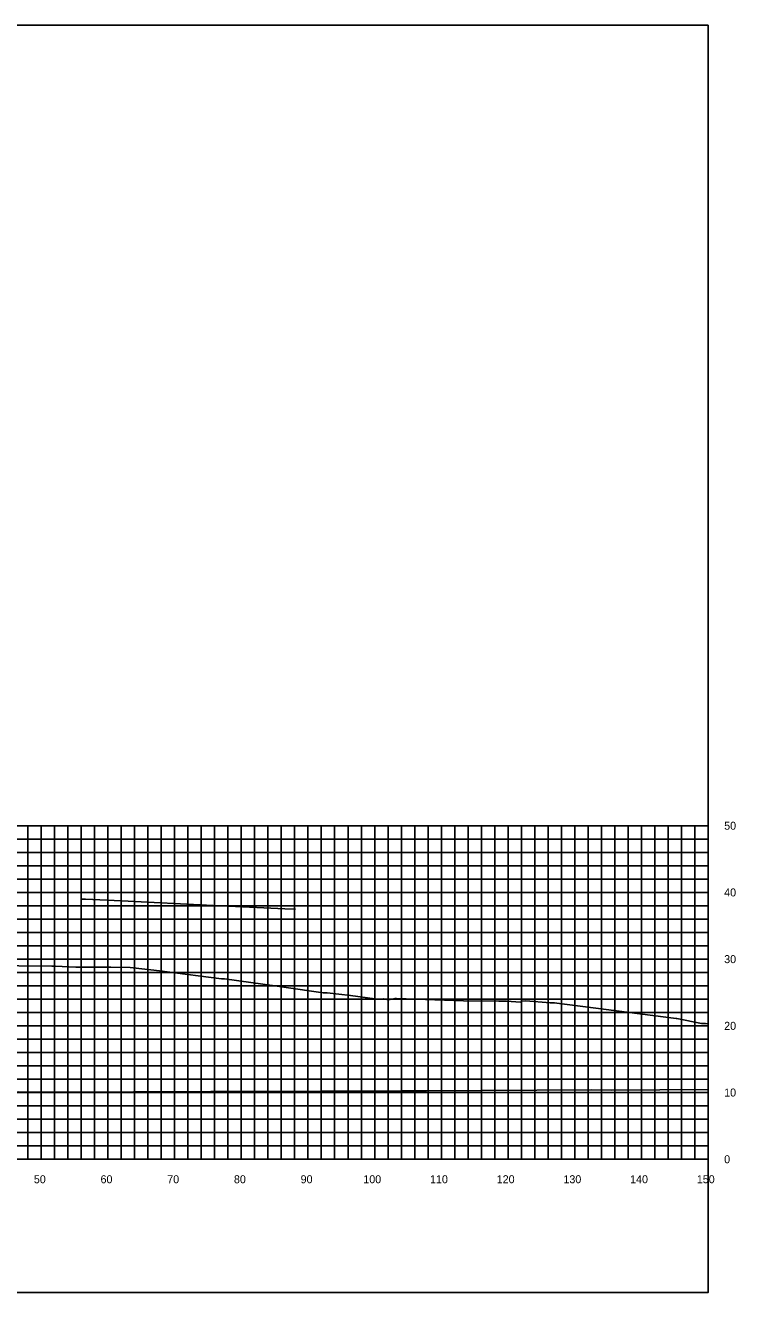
# Model space of a CAD drawing. Extents: x 1800880 to 1818864, y 245271 to 250560.
# Drawn here: x 1818738.3 to 1818844.8, y 249505.4 to 249695.4 of the extents above; entities that cross this region are included whole.
import ezdxf

# ---------------------------------------------------------------- set-up
doc = ezdxf.new("R2010")
doc.units = 0
for name, color, linetype in [('33', 7, 'Continuous'), ('CL-CNST', 7, 'Continuous'), ('DESIGN - DRAINAGE - Bridges', 7, 'Continuous'), ('Level 37', 7, 'Continuous'), ('Level 46', 7, 'Continuous'), ('Level 62', 7, 'Continuous')]:
    doc.layers.add(name, color=color, linetype=linetype)

msp = doc.modelspace()

# ---------------------------------------------------------------- linework, layer by layer
at = {"layer": 'CL-CNST'}
msp.add_lwpolyline([(1818727.27, 249554.54), (1818742.26, 249554.4), (1818742.78, 249554.39), (1818744.8, 249554.3), (1818745.83, 249554.26), (1818746.58, 249554.26), (1818749.5, 249554.24), (1818750.71, 249554.24), (1818751.07, 249554.24), (1818754, 249554.19), (1818758.82, 249553.65), (1818759.14, 249553.61), (1818767.66, 249552.49), (1818767.84, 249552.49), (1818768.12, 249552.49), (1818776, 249551.39), (1818777, 249551.24), (1818782.93, 249550.42), (1818783.22, 249550.42), (1818783.4, 249550.42), (1818783.53, 249550.41), (1818787.03, 249550.01), (1818790.64, 249549.52), (1818790.79, 249549.46), (1818790.82, 249549.46), (1818791.92, 249549.52), (1818792.77, 249549.37), (1818793.65, 249549.54), (1818793.65, 249549.54), (1818793.66, 249549.54), (1818793.67, 249549.54), (1818793.68, 249549.54), (1818793.7, 249549.54), (1818793.71, 249549.54), (1818793.73, 249549.54), (1818793.75, 249549.54), (1818793.76, 249549.54), (1818793.78, 249549.54), (1818793.81, 249549.54), (1818793.83, 249549.54), (1818793.86, 249549.54), (1818793.89, 249549.54), (1818793.92, 249549.54), (1818793.92, 249549.54), (1818796.81, 249549.43), (1818803.97, 249549.19), (1818809.27, 249549.15), (1818809.35, 249549.15), (1818810.27, 249549.15), (1818810.3, 249549.15), (1818810.38, 249549.15), (1818812.51, 249549.01), (1818812.64, 249549.15), (1818813.28, 249549.22), (1818816.97, 249548.89), (1818817.14, 249548.88), (1818817.15, 249548.88), (1818817.62, 249548.88), (1818817.94, 249548.85), (1818835.83, 249546.53), (1818835.92, 249546.53), (1818839.64, 249545.82), (1818840.07, 249545.81), (1818840.21, 249545.81), (1818840.64, 249545.73)], dxfattribs=at)
at = {"layer": 'DESIGN - DRAINAGE - Bridges'}
for p, q in [((1818840.64, 249525.45), (1818840.64, 249575.45)), ((1818840.7, 249575.45), (1818840.64, 249575.45)), ((1818840.7, 249565.45), (1818840.64, 249565.45)), ((1818840.7, 249555.45), (1818840.64, 249555.45)), ((1818840.7, 249545.45), (1818840.64, 249545.45)), ((1818840.7, 249535.45), (1818840.64, 249535.45)), ((1818540.64, 249525.45), (1818840.64, 249525.45)), ((1818740.64, 249525.39), (1818740.64, 249525.45)), ((1818750.64, 249525.39), (1818750.64, 249525.45)), ((1818760.64, 249525.39), (1818760.64, 249525.45)), ((1818770.64, 249525.39), (1818770.64, 249525.45)), ((1818780.64, 249525.39), (1818780.64, 249525.45)), ((1818790.64, 249525.39), (1818790.64, 249525.45)), ((1818800.64, 249525.39), (1818800.64, 249525.45)), ((1818810.64, 249525.39), (1818810.64, 249525.45)), ((1818820.64, 249525.39), (1818820.64, 249525.45)), ((1818830.64, 249525.39), (1818830.64, 249525.45)), ((1818840.64, 249525.39), (1818840.64, 249525.45)), ((1818840.7, 249525.45), (1818840.64, 249525.45))]:
    msp.add_line(p, q, dxfattribs=at)
at = {"layer": 'Level 37'}
msp.add_lwpolyline([(1818540.64, 249505.45), (1818840.64, 249505.45), (1818840.64, 249695.45), (1818540.64, 249695.45)], close=True, dxfattribs=at)
at = {"layer": 'Level 46'}
for p, q in [((1818540.64, 249575.45), (1818840.64, 249575.45)), ((1818738.64, 249525.45), (1818738.64, 249575.45)), ((1818740.64, 249525.45), (1818740.64, 249575.45)), ((1818742.64, 249525.45), (1818742.64, 249575.45)), ((1818744.64, 249525.45), (1818744.64, 249575.45)), ((1818746.64, 249525.45), (1818746.64, 249575.45)), ((1818748.64, 249525.45), (1818748.64, 249575.45)), ((1818750.64, 249525.45), (1818750.64, 249575.45)), ((1818752.64, 249525.45), (1818752.64, 249575.45)), ((1818754.64, 249525.45), (1818754.64, 249575.45)), ((1818756.64, 249525.45), (1818756.64, 249575.45)), ((1818758.64, 249525.45), (1818758.64, 249575.45)), ((1818760.64, 249525.45), (1818760.64, 249575.45)), ((1818762.64, 249525.45), (1818762.64, 249575.45)), ((1818764.64, 249525.45), (1818764.64, 249575.45)), ((1818766.64, 249525.45), (1818766.64, 249575.45)), ((1818768.64, 249525.45), (1818768.64, 249575.45)), ((1818770.64, 249525.45), (1818770.64, 249575.45)), ((1818772.64, 249525.45), (1818772.64, 249575.45)), ((1818774.64, 249525.45), (1818774.64, 249575.45)), ((1818776.64, 249525.45), (1818776.64, 249575.45)), ((1818778.64, 249525.45), (1818778.64, 249575.45)), ((1818780.64, 249525.45), (1818780.64, 249575.45)), ((1818782.64, 249525.45), (1818782.64, 249575.45)), ((1818784.64, 249525.45), (1818784.64, 249575.45)), ((1818786.64, 249525.45), (1818786.64, 249575.45)), ((1818788.64, 249525.45), (1818788.64, 249575.45)), ((1818790.64, 249525.45), (1818790.64, 249575.45)), ((1818792.64, 249525.45), (1818792.64, 249575.45)), ((1818794.64, 249525.45), (1818794.64, 249575.45)), ((1818796.64, 249525.45), (1818796.64, 249575.45)), ((1818798.64, 249525.45), (1818798.64, 249575.45)), ((1818800.64, 249525.45), (1818800.64, 249575.45)), ((1818802.64, 249525.45), (1818802.64, 249575.45)), ((1818804.64, 249525.45), (1818804.64, 249575.45)), ((1818806.64, 249525.45), (1818806.64, 249575.45)), ((1818808.64, 249525.45), (1818808.64, 249575.45)), ((1818810.64, 249525.45), (1818810.64, 249575.45)), ((1818812.64, 249525.45), (1818812.64, 249575.45)), ((1818814.64, 249525.45), (1818814.64, 249575.45)), ((1818816.64, 249525.45), (1818816.64, 249575.45)), ((1818818.64, 249525.45), (1818818.64, 249575.45)), ((1818820.64, 249525.45), (1818820.64, 249575.45)), ((1818822.64, 249525.45), (1818822.64, 249575.45)), ((1818824.64, 249525.45), (1818824.64, 249575.45)), ((1818826.64, 249525.45), (1818826.64, 249575.45)), ((1818828.64, 249525.45), (1818828.64, 249575.45)), ((1818830.64, 249525.45), (1818830.64, 249575.45)), ((1818832.64, 249525.45), (1818832.64, 249575.45)), ((1818834.64, 249525.45), (1818834.64, 249575.45)), ((1818836.64, 249525.45), (1818836.64, 249575.45)), ((1818838.64, 249525.45), (1818838.64, 249575.45)), ((1818840.64, 249525.45), (1818840.64, 249575.45)), ((1818540.64, 249573.45), (1818840.64, 249573.45)), ((1818540.64, 249571.45), (1818840.64, 249571.45)), ((1818540.64, 249569.45), (1818840.64, 249569.45)), ((1818540.64, 249567.45), (1818840.64, 249567.45)), ((1818540.64, 249565.45), (1818840.64, 249565.45)), ((1818540.64, 249563.45), (1818840.64, 249563.45)), ((1818540.64, 249561.45), (1818840.64, 249561.45)), ((1818540.64, 249559.45), (1818840.64, 249559.45)), ((1818540.64, 249557.45), (1818840.64, 249557.45)), ((1818540.64, 249555.45), (1818840.64, 249555.45)), ((1818540.64, 249553.45), (1818840.64, 249553.45)), ((1818540.64, 249551.45), (1818840.64, 249551.45)), ((1818540.64, 249549.45), (1818840.64, 249549.45)), ((1818540.64, 249547.45), (1818840.64, 249547.45)), ((1818540.64, 249545.45), (1818840.64, 249545.45)), ((1818540.64, 249543.45), (1818840.64, 249543.45)), ((1818540.64, 249541.45), (1818840.64, 249541.45)), ((1818540.64, 249539.45), (1818840.64, 249539.45)), ((1818540.64, 249537.45), (1818840.64, 249537.45)), ((1818540.64, 249535.45), (1818840.64, 249535.45)), ((1818540.64, 249533.45), (1818840.64, 249533.45)), ((1818540.64, 249531.45), (1818840.64, 249531.45)), ((1818540.64, 249529.45), (1818840.64, 249529.45)), ((1818540.64, 249527.45), (1818840.64, 249527.45)), ((1818540.64, 249525.45), (1818840.64, 249525.45))]:
    msp.add_line(p, q, dxfattribs=at)
at = {"layer": 'Level 62'}
for points in [[(1818746.65, 249564.46), (1818747.3, 249564.43), (1818752.67, 249564.17), (1818766.44, 249563.47), (1818768.74, 249563.39), (1818777.15, 249562.98), (1818778.78, 249562.92)], [(1818540.64, 249536.7), (1818548.59, 249536.53), (1818556.98, 249536.46), (1818576.35, 249536.22), (1818588.77, 249536.14), (1818604.1, 249535.99), (1818619.49, 249535.92), (1818631.86, 249535.82), (1818649.53, 249535.76), (1818659.61, 249535.67), (1818679.09, 249535.64), (1818687.37, 249535.58), (1818708.31, 249535.58), (1818715.13, 249535.53), (1818737.27, 249535.57), (1818742.88, 249535.53), (1818766.05, 249535.6), (1818770.64, 249535.59), (1818794.67, 249535.7), (1818798.39, 249535.71), (1818823.18, 249535.84), (1818826.15, 249535.79), (1818840.64, 249535.88)]]:
    msp.add_lwpolyline(points, dxfattribs=at)

# ---------------------------------------------------------------- texts
for s, p in [('50', (1818739.54, 249521.85)), ('60', (1818749.54, 249521.85)), ('70', (1818759.54, 249521.85)), ('80', (1818769.54, 249521.85)), ('90', (1818779.54, 249521.85)), ('100', (1818788.94, 249521.85)), ('110', (1818798.94, 249521.85)), ('120', (1818808.94, 249521.85)), ('130', (1818818.94, 249521.85)), ('140', (1818828.94, 249521.85)), ('150', (1818838.94, 249521.85))]:
    msp.add_text(s, height=1.2).set_placement(p)
at = {"layer": '33'}
for s, p in [('50', (1818843.04, 249574.85)), ('40', (1818843.04, 249564.85)), ('30', (1818843.04, 249554.85)), ('20', (1818843.04, 249544.85)), ('10', (1818843.04, 249534.85)), ('0', (1818843.04, 249524.85))]:
    msp.add_text(s, height=1.2, dxfattribs=at).set_placement(p)

doc.saveas('drawing.dxf')
